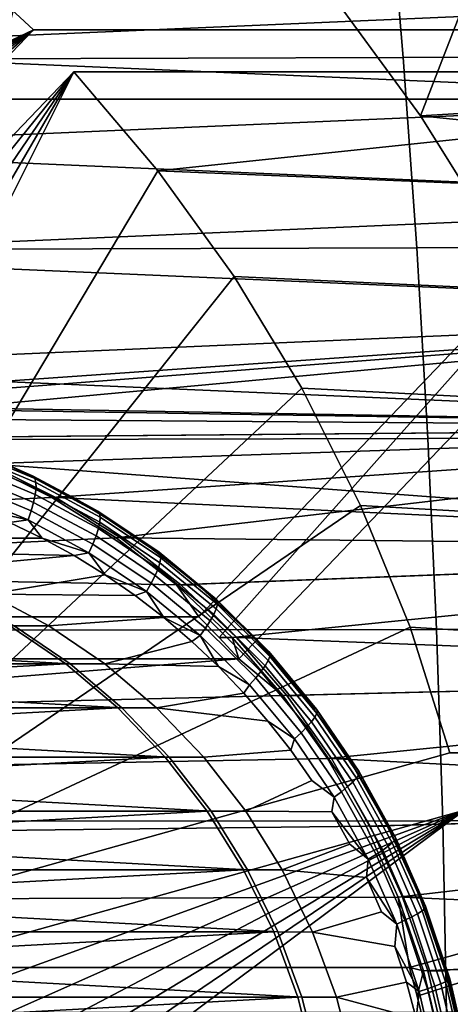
# Model space of a CAD drawing. Header units: metres. Extents: x -25 to 132, y -25 to 25.
# Tile 255 of 278: x 118.94 to 120.4, y 0.67 to 3.99. Entities that reach past the tile are written whole.
import ezdxf

# ---------------------------------------------------------------- set-up
doc = ezdxf.new("R2010")
doc.units = ezdxf.units.M
doc.layers.add('solid_12_061_071_XXX', color=7, linetype='CONTINUOUS')

msp = doc.modelspace()

# ---------------------------------------------------------------- linework, layer by layer
at = {"layer": 'solid_12_061_071_XXX'}
for points in [[(120.011826, 4.056105, 87.088631), (121.188385, 5.974639, 87.448334), (120.295563, 3.66944, 87.175369)], [(120.295563, 3.66944, 87.175369), (121.188385, 5.974639, 87.448334), (121.518341, 5.599718, 87.54921), (120.550072, 3.261209, 87.253181)], [(118.365593, 2.632092, 77.820625), (115.915016, 2.632092, 85.836105), (116.608276, 5.337596, 86.048058), (119.058853, 5.337596, 78.032578)], [(118.365593, 2.632092, 77.820625), (119.058853, 5.337596, 78.032578), (118.45842, 2.608, 77.849007)], [(118.45842, 2.608, 77.849007), (119.058853, 5.337596, 78.032578), (119.243599, 5.285832, 78.089058), (118.550339, 2.580328, 77.877106)], [(116.099762, 2.580328, 85.892586), (118.550339, 2.580328, 77.877106), (119.243599, 5.285832, 78.089058), (116.793022, 5.285832, 86.104538)], [(116.099762, 2.580328, 85.892586), (116.793022, 5.285832, 86.104538), (118.671326, 4.255795, 86.678795), (118.990486, 3.959155, 86.776367)], [(118.739754, 4.501679, 100.782814), (118.785088, 3.861307, 100.816978), (120.236458, 3.865653, 101.112419), (120.182266, 4.5063, 101.078171)], [(120.182266, 4.5063, 101.078171), (120.236458, 3.865653, 101.112419), (121.690247, 3.869937, 101.396828), (121.627243, 4.510849, 101.362732)], [(121.441063, 3.959155, 78.760887), (118.990486, 3.959155, 86.776367), (118.671326, 4.255795, 86.678795)], [(121.396843, 4.046494, 78.58847), (121.441063, 3.959155, 78.760887), (118.671326, 4.255795, 86.678795)], [(120.295563, 3.66944, 87.175369), (122.689217, 3.814708, 78.983589), (122.379913, 4.210846, 78.88903), (120.011826, 4.056105, 87.088631)], [(113.964912, 3.725056, 76.316307), (121.704231, 3.725056, 78.682449), (121.396843, 4.046494, 78.58847)], [(113.964912, 3.725056, 76.316307), (121.396843, 4.046494, 78.58847), (114.272308, 4.046494, 76.410286)], [(113.978958, 3.725056, 76.270355), (114.286354, 4.046494, 76.364334), (121.718285, 3.725056, 78.636505)], [(114.286354, 4.046494, 76.364334), (121.410889, 4.046494, 78.542526), (121.718285, 3.725056, 78.636505)], [(116.099762, 2.580328, 85.892586), (118.990486, 3.959155, 86.776367), (116.318207, 2.498548, 85.959373)], [(116.318207, 2.498548, 85.959373), (118.990486, 3.959155, 86.776367), (116.528786, 2.396574, 86.02375)], [(116.528786, 2.396574, 86.02375), (118.990486, 3.959155, 86.776367), (116.729767, 2.275235, 86.085197)], [(116.729767, 2.275235, 86.085197), (118.990486, 3.959155, 86.776367), (116.91951, 2.135525, 86.143211)], [(116.91951, 2.135525, 86.143211), (118.990486, 3.959155, 86.776367), (117.096458, 1.978589, 86.197311)], [(119.547043, 1.978589, 78.181831), (117.096458, 1.978589, 86.197311), (118.990486, 3.959155, 86.776367), (121.441063, 3.959155, 78.760887)], [(119.547043, 1.978589, 78.181831), (121.441063, 3.959155, 78.760887), (119.615913, 1.909188, 78.202888)], [(119.615913, 1.909188, 78.202888), (121.441063, 3.959155, 78.760887), (121.576309, 3.817734, 78.802238), (119.682281, 1.837168, 78.223175)], [(118.785088, 3.861307, 100.816978), (118.82354, 3.219603, 100.845955), (120.282417, 3.223493, 101.141464), (120.236458, 3.865653, 101.112419)], [(120.236458, 3.865653, 101.112419), (120.282417, 3.223493, 101.141464), (121.743668, 3.227334, 101.425735), (121.690247, 3.869937, 101.396828)], [(117.231705, 1.837168, 86.238655), (119.682281, 1.837168, 78.223175), (121.576309, 3.817734, 78.802238), (119.125725, 3.817734, 86.817719)], [(117.231705, 1.837168, 86.238655), (119.125725, 3.817734, 86.817719), (117.381783, 1.652122, 86.284538)], [(117.381783, 1.652122, 86.284538), (119.125725, 3.817734, 86.817719), (117.515388, 1.453714, 86.325386)], [(117.515388, 1.453714, 86.325386), (119.125725, 3.817734, 86.817719), (117.631424, 1.243557, 86.360863)], [(117.631424, 1.243557, 86.360863), (119.125725, 3.817734, 86.817719), (117.728935, 1.023362, 86.390678)], [(117.728935, 1.023362, 86.390678), (119.125725, 3.817734, 86.817719), (119.409378, 3.484027, 86.904442), (117.807152, 0.794925, 86.414589)], [(119.409378, 3.484027, 86.904442), (119.125725, 3.817734, 86.817719), (121.576309, 3.817734, 78.802238), (121.704231, 3.725056, 78.682449)], [(120.295563, 3.66944, 87.175369), (122.967033, 3.393839, 79.068527), (122.689217, 3.814708, 78.983589)], [(113.431343, 3.00821, 76.153175), (121.985207, 3.378154, 78.768356), (121.704231, 3.725056, 78.682449), (113.683945, 3.378154, 76.2304)], [(113.683945, 3.378154, 76.2304), (121.704231, 3.725056, 78.682449), (113.964912, 3.725056, 76.316307)], [(113.978958, 3.725056, 76.270355), (121.999252, 3.378154, 78.722412), (122.251846, 3.00821, 78.799637), (113.69799, 3.378154, 76.184456)], [(113.978958, 3.725056, 76.270355), (121.718285, 3.725056, 78.636505), (121.999252, 3.378154, 78.722412)], [(121.704231, 3.725056, 78.682449), (121.985207, 3.378154, 78.768356), (119.409378, 3.484027, 86.904442)], [(120.295563, 3.66944, 87.175369), (120.550072, 3.261209, 87.253181), (123.000648, 3.261209, 79.237701), (122.967033, 3.393839, 79.068527)], [(117.807152, 0.794925, 86.414589), (119.409378, 3.484027, 86.904442), (119.666237, 3.127321, 86.982971)], [(122.237801, 3.00821, 78.845581), (119.666237, 3.127321, 86.982971), (119.409378, 3.484027, 86.904442), (121.985207, 3.378154, 78.768356)], [(113.208839, 2.61773, 76.085144), (122.237801, 3.00821, 78.845581), (121.985207, 3.378154, 78.768356), (113.431343, 3.00821, 76.153175)], [(113.69799, 3.378154, 76.184456), (122.251846, 3.00821, 78.799637), (122.474358, 2.61773, 78.867661), (113.445396, 3.00821, 76.107231)], [(118.82354, 3.219603, 100.845955), (118.855072, 2.576821, 100.869705), (120.320091, 2.580106, 101.165276), (120.282417, 3.223493, 101.141464)], [(120.282417, 3.223493, 101.141464), (120.320091, 2.580106, 101.165276), (121.78746, 2.583354, 101.44944), (121.743668, 3.227334, 101.425735)], [(117.807152, 0.794925, 86.414589), (119.666237, 3.127321, 86.982971), (119.894562, 2.750035, 87.052773)], [(122.460312, 2.61773, 78.913605), (119.894562, 2.750035, 87.052773), (119.666237, 3.127321, 86.982971), (122.237801, 3.00821, 78.845581)], [(117.834572, 2.699998, 77.499374), (122.237801, 3.00821, 78.845581), (113.208839, 2.61773, 76.085144)], [(117.848618, 2.699998, 77.45343), (113.445396, 3.00821, 76.107231), (122.474358, 2.61773, 78.867661)], [(118.087677, 2.686996, 77.576759), (122.237801, 3.00821, 78.845581), (117.834572, 2.699998, 77.499374)], [(118.338295, 2.648122, 77.653381), (122.237801, 3.00821, 78.845581), (118.087677, 2.686996, 77.576759)], [(118.584084, 2.583741, 77.728523), (122.460312, 2.61773, 78.913605), (122.237801, 3.00821, 78.845581), (118.338295, 2.648122, 77.653381)], [(117.807152, 0.794925, 86.414589), (119.894562, 2.750035, 87.052773), (120.092873, 2.354609, 87.113403)], [(122.651245, 2.209318, 78.971985), (120.092873, 2.354609, 87.113403), (119.894562, 2.750035, 87.052773), (122.460312, 2.61773, 78.913605)], [(118.101723, 2.686996, 77.530815), (117.848618, 2.699998, 77.45343), (122.474358, 2.61773, 78.867661)], [(118.352341, 2.648122, 77.607437), (118.101723, 2.686996, 77.530815), (122.474358, 2.61773, 78.867661)], [(118.598129, 2.583741, 77.682579), (118.352341, 2.648122, 77.607437), (122.474358, 2.61773, 78.867661)], [(118.822685, 2.494468, 77.801476), (122.460312, 2.61773, 78.913605), (118.584084, 2.583741, 77.728523)], [(118.836731, 2.494468, 77.755524), (118.598129, 2.583741, 77.682579), (122.474358, 2.61773, 78.867661), (122.665291, 2.209318, 78.926033)], [(119.051743, 2.381181, 77.871506), (122.460312, 2.61773, 78.913605), (118.822685, 2.494468, 77.801476)], [(119.269051, 2.244978, 77.937943), (122.460312, 2.61773, 78.913605), (119.051743, 2.381181, 77.871506)], [(119.472588, 2.087129, 78.000168), (122.651245, 2.209318, 78.971985), (122.460312, 2.61773, 78.913605), (119.269051, 2.244978, 77.937943)], [(118.855072, 2.576821, 100.869705), (118.879662, 1.933216, 100.888222), (120.349464, 1.935777, 101.183846), (120.320091, 2.580106, 101.165276)], [(120.320091, 2.580106, 101.165276), (120.349464, 1.935777, 101.183846), (121.821579, 1.938315, 101.467918), (121.78746, 2.583354, 101.44944)], [(118.760796, 2.548631, 77.486855), (118.988655, 2.453243, 77.556519), (118.994919, 2.445024, 77.523186), (118.767822, 2.540093, 77.453758)], [(118.895195, 2.494475, 77.564262), (118.988655, 2.453243, 77.556519), (118.760796, 2.548631, 77.486855)], [(118.767822, 2.540093, 77.453758), (118.994919, 2.445024, 77.523186), (118.998306, 2.431601, 77.491158), (118.772453, 2.526148, 77.422104)], [(118.772453, 2.526148, 77.422104), (118.998306, 2.431601, 77.491158), (118.998703, 2.413383, 77.461395), (118.774544, 2.507221, 77.39286)], [(116.729767, 2.275235, 86.085197), (119.051743, 2.381181, 77.871506), (118.822685, 2.494468, 77.801476), (116.528786, 2.396574, 86.02375)], [(118.774544, 2.507221, 77.39286), (118.998703, 2.413383, 77.461395), (118.996101, 2.390923, 77.434814), (118.774033, 2.483888, 77.36692)], [(118.836731, 2.494468, 77.755524), (119.065788, 2.381181, 77.825562), (119.124252, 2.381187, 77.634293), (118.895195, 2.494475, 77.564262)], [(119.065788, 2.381181, 77.825562), (118.836731, 2.494468, 77.755524), (122.665291, 2.209318, 78.926033)], [(118.895195, 2.494475, 77.564262), (119.124252, 2.381187, 77.634293), (118.988655, 2.453243, 77.556519)], [(118.774033, 2.483888, 77.36692), (118.996101, 2.390923, 77.434814), (118.990585, 2.364906, 77.412216), (118.770935, 2.456859, 77.345062)], [(118.765343, 2.426958, 77.327965), (118.982323, 2.336123, 77.394302), (118.97155, 2.305452, 77.381607), (118.757423, 2.395094, 77.316139)], [(118.770935, 2.456859, 77.345062), (118.990585, 2.364906, 77.412216), (118.982323, 2.336123, 77.394302), (118.765343, 2.426958, 77.327965)], [(118.988655, 2.453243, 77.556519), (119.20681, 2.335637, 77.623215), (119.212341, 2.327813, 77.589661), (118.994919, 2.445024, 77.523186)], [(119.124252, 2.381187, 77.634293), (119.20681, 2.335637, 77.623215), (118.988655, 2.453243, 77.556519)], [(118.994919, 2.445024, 77.523186), (119.212341, 2.327813, 77.589661), (119.214531, 2.315033, 77.557266), (118.998306, 2.431601, 77.491158)], [(118.998306, 2.431601, 77.491158), (119.214531, 2.315033, 77.557266), (119.21331, 2.297688, 77.527008), (118.998703, 2.413383, 77.461395)], [(118.757423, 2.395094, 77.316139), (118.97155, 2.305452, 77.381607), (118.796631, 2.344094, 77.324989)], [(118.998703, 2.413383, 77.461395), (119.21331, 2.297688, 77.527008), (119.208717, 2.276305, 77.499817), (118.996101, 2.390923, 77.434814)], [(116.91951, 2.135525, 86.143211), (119.269051, 2.244978, 77.937943), (119.051743, 2.381181, 77.871506), (116.729767, 2.275235, 86.085197)], [(118.990585, 2.364906, 77.412216), (119.200882, 2.251535, 77.476509), (119.190056, 2.224133, 77.457809), (118.982323, 2.336123, 77.394302)], [(118.996101, 2.390923, 77.434814), (119.208717, 2.276305, 77.499817), (119.200882, 2.251535, 77.476509), (118.990585, 2.364906, 77.412216)], [(119.065788, 2.381181, 77.825562), (119.283104, 2.244978, 77.891998), (119.341591, 2.244968, 77.700737), (119.124252, 2.381187, 77.634293)], [(119.283104, 2.244978, 77.891998), (119.065788, 2.381181, 77.825562), (122.665291, 2.209318, 78.926033)], [(119.124252, 2.381187, 77.634293), (119.341591, 2.244968, 77.700737), (119.20681, 2.335637, 77.623215)], [(117.807152, 0.794925, 86.414589), (120.092873, 2.354609, 87.113403), (120.25988, 1.943613, 87.164467)], [(118.97155, 2.305452, 77.381607), (118.909195, 2.297026, 77.359406), (118.796631, 2.344094, 77.324989)], [(118.982323, 2.336123, 77.394302), (119.190056, 2.224133, 77.457809), (119.176567, 2.194932, 77.444283), (118.97155, 2.305452, 77.381607)], [(119.20681, 2.335637, 77.623215), (119.413284, 2.19688, 77.68634), (119.418129, 2.18952, 77.65258), (119.212341, 2.327813, 77.589661)], [(119.341591, 2.244968, 77.700737), (119.413284, 2.19688, 77.68634), (119.20681, 2.335637, 77.623215)], [(119.212341, 2.327813, 77.589661), (119.418129, 2.18952, 77.65258), (119.419189, 2.1775, 77.619835), (119.214531, 2.315033, 77.557266)], [(122.809273, 1.785826, 79.020294), (120.25988, 1.943613, 87.164467), (120.092873, 2.354609, 87.113403), (122.651245, 2.209318, 78.971985)], [(117.965569, 2.25, 77.070908), (117.021942, 2.297026, 76.782417), (118.909195, 2.297026, 77.359406), (119.019325, 2.24406, 77.393074)], [(118.97155, 2.305452, 77.381607), (119.019325, 2.24406, 77.393074), (118.909195, 2.297026, 77.359406)], [(118.97155, 2.305452, 77.381607), (119.176567, 2.194932, 77.444283), (119.019325, 2.24406, 77.393074)], [(119.21331, 2.297688, 77.527008), (119.416435, 2.161185, 77.589104), (119.40995, 2.141073, 77.561333), (119.208717, 2.276305, 77.499817)], [(119.214531, 2.315033, 77.557266), (119.419189, 2.1775, 77.619835), (119.416435, 2.161185, 77.589104), (119.21331, 2.297688, 77.527008)], [(119.208717, 2.276305, 77.499817), (119.40995, 2.141073, 77.561333), (119.399925, 2.117774, 77.537369), (119.200882, 2.251535, 77.476509)], [(116.91951, 2.135525, 86.143211), (119.472588, 2.087129, 78.000168), (119.269051, 2.244978, 77.937943)], [(118.19046, 2.237674, 77.139664), (117.965569, 2.25, 77.070908), (119.019325, 2.24406, 77.393074)], [(118.412926, 2.200834, 77.20768), (118.19046, 2.237674, 77.139664), (119.019325, 2.24406, 77.393074), (119.126801, 2.18529, 77.425934)], [(119.176567, 2.194932, 77.444283), (119.126801, 2.18529, 77.425934), (119.019325, 2.24406, 77.393074)], [(119.200882, 2.251535, 77.476509), (119.399925, 2.117774, 77.537369), (119.386681, 2.092, 77.517921), (119.190056, 2.224133, 77.457809)], [(119.283104, 2.244978, 77.891998), (119.486633, 2.087129, 77.954224), (119.545113, 2.087128, 77.762962), (119.341591, 2.244968, 77.700737)], [(119.486633, 2.087129, 77.954224), (119.283104, 2.244978, 77.891998), (122.665291, 2.209318, 78.926033)], [(119.341591, 2.244968, 77.700737), (119.545113, 2.087128, 77.762962), (119.413284, 2.19688, 77.68634)], [(118.630531, 2.139855, 77.274208), (118.412926, 2.200834, 77.20768), (119.126801, 2.18529, 77.425934)], [(119.176567, 2.194932, 77.444283), (119.231224, 2.120937, 77.457863), (119.126801, 2.18529, 77.425934)], [(119.190056, 2.224133, 77.457809), (119.386681, 2.092, 77.517921), (119.370605, 2.064534, 77.503609), (119.176567, 2.194932, 77.444283)], [(119.176567, 2.194932, 77.444283), (119.370605, 2.064534, 77.503609), (119.231224, 2.120937, 77.457863)], [(119.413284, 2.19688, 77.68634), (119.606209, 2.038228, 77.745331), (119.610413, 2.031399, 77.711365), (119.418129, 2.18952, 77.65258)], [(119.545113, 2.087128, 77.762962), (119.606209, 2.038228, 77.745331), (119.413284, 2.19688, 77.68634)], [(119.660355, 1.909174, 78.057571), (122.651245, 2.209318, 78.971985), (119.472588, 2.087129, 78.000168)], [(119.6744, 1.909174, 78.011627), (119.486633, 2.087129, 77.954224), (122.665291, 2.209318, 78.926033), (122.823318, 1.785826, 78.97435)], [(119.830505, 1.712866, 78.109596), (122.809273, 1.785826, 79.020294), (122.651245, 2.209318, 78.971985), (119.660355, 1.909174, 78.057571)], [(118.840683, 2.055503, 77.338463), (118.630531, 2.139855, 77.274208), (119.126801, 2.18529, 77.425934), (119.231224, 2.120937, 77.457863)], [(119.416435, 2.161185, 77.589104), (119.606224, 2.005111, 77.647133), (119.597977, 1.98645, 77.61882), (119.40995, 2.141073, 77.561333)], [(119.419189, 2.1775, 77.619835), (119.610413, 2.020247, 77.678299), (119.606224, 2.005111, 77.647133), (119.416435, 2.161185, 77.589104)], [(119.418129, 2.18952, 77.65258), (119.610413, 2.031399, 77.711365), (119.610413, 2.020247, 77.678299), (119.419189, 2.1775, 77.619835)], [(116.91951, 2.135525, 86.143211), (117.096458, 1.978589, 86.197311), (119.547043, 1.978589, 78.181831), (119.472588, 2.087129, 78.000168)], [(119.40995, 2.141073, 77.561333), (119.597977, 1.98645, 77.61882), (119.585907, 1.964835, 77.594223), (119.399925, 2.117774, 77.537369)], [(118.840683, 2.055503, 77.338463), (119.231224, 2.120937, 77.457863), (119.332413, 2.051122, 77.4888)], [(119.370605, 2.064534, 77.503609), (119.332413, 2.051122, 77.4888), (119.231224, 2.120937, 77.457863)], [(119.399925, 2.117774, 77.537369), (119.585907, 1.964835, 77.594223), (119.570396, 1.940921, 77.574089), (119.386681, 2.092, 77.517921)], [(119.370605, 2.064534, 77.503609), (119.430107, 1.976017, 77.518661), (119.332413, 2.051122, 77.4888)], [(119.386681, 2.092, 77.517921), (119.570396, 1.940921, 77.574089), (119.55191, 1.915439, 77.559036), (119.370605, 2.064534, 77.503609)], [(119.370605, 2.064534, 77.503609), (119.55191, 1.915439, 77.559036), (119.430107, 1.976017, 77.518661)], [(119.547043, 1.978589, 78.181831), (119.615913, 1.909188, 78.202888), (119.660355, 1.909174, 78.057571), (119.472588, 2.087129, 78.000168)], [(119.486633, 2.087129, 77.954224), (119.6744, 1.909174, 78.011627), (119.732864, 1.909188, 77.820366), (119.545113, 2.087128, 77.762962)], [(119.545113, 2.087128, 77.762962), (119.732864, 1.909188, 77.820366), (119.606209, 2.038228, 77.745331)], [(118.924461, 1.948557, 77.782349), (118.723801, 2.055469, 77.721001), (118.840683, 2.055503, 77.338463), (119.04142, 1.948552, 77.399834)], [(119.04142, 1.948552, 77.399834), (118.840683, 2.055503, 77.338463), (119.332413, 2.051122, 77.4888), (119.430107, 1.976017, 77.518661)], [(119.606209, 2.038228, 77.745331), (119.783844, 1.861117, 77.799637), (119.787445, 1.854882, 77.765488), (119.610413, 2.031399, 77.711365)], [(119.732864, 1.909188, 77.820366), (119.783844, 1.861117, 77.799637), (119.606209, 2.038228, 77.745331)], [(119.610413, 2.031399, 77.711365), (119.787445, 1.854882, 77.765488), (119.786476, 1.844699, 77.732124), (119.610413, 2.020247, 77.678299)], [(119.606224, 2.005111, 77.647133), (119.780975, 1.830877, 77.700554), (119.771095, 1.813839, 77.671753), (119.597977, 1.98645, 77.61882)], [(119.610413, 2.020247, 77.678299), (119.786476, 1.844699, 77.732124), (119.780975, 1.830877, 77.700554), (119.606224, 2.005111, 77.647133)], [(119.230293, 1.820295, 77.457573), (119.04142, 1.948552, 77.399834), (119.430107, 1.976017, 77.518661), (119.523987, 1.895867, 77.547363)], [(119.55191, 1.915439, 77.559036), (119.523987, 1.895867, 77.547363), (119.430107, 1.976017, 77.518661)], [(119.585907, 1.964835, 77.594223), (119.757141, 1.794101, 77.646576), (119.739548, 1.772266, 77.625809), (119.570396, 1.940921, 77.574089)], [(119.597977, 1.98645, 77.61882), (119.771095, 1.813839, 77.671753), (119.757141, 1.794101, 77.646576), (119.585907, 1.964835, 77.594223)], [(118.910416, 1.948557, 77.828293), (119.099289, 1.820297, 77.88604), (116.604301, 1.82028, 86.046844), (116.415398, 1.948563, 85.98909)], [(116.569862, 1.820297, 77.112717), (119.099289, 1.820297, 77.88604), (118.910416, 1.948557, 77.828293)], [(116.583908, 1.820297, 77.066772), (116.772781, 1.948557, 77.124512), (119.113335, 1.820297, 77.840096)], [(116.772781, 1.948557, 77.124512), (118.924461, 1.948557, 77.782349), (119.113335, 1.820297, 77.840096)], [(117.807152, 0.794925, 86.414589), (120.25988, 1.943613, 87.164467), (120.394432, 1.519862, 87.205605)], [(118.879662, 1.933216, 100.888222), (118.89727, 1.289042, 100.901482), (120.370476, 1.290793, 101.197128), (120.349464, 1.935777, 101.183846)], [(119.113335, 1.820297, 77.840096), (118.924461, 1.948557, 77.782349), (119.04142, 1.948552, 77.399834), (119.230293, 1.820295, 77.457573)], [(119.570396, 1.940921, 77.574089), (119.739548, 1.772266, 77.625809), (119.718842, 1.748998, 77.610069), (119.55191, 1.915439, 77.559036)], [(122.809273, 1.785826, 79.020294), (122.845016, 1.519862, 79.190125), (120.394432, 1.519862, 87.205605), (120.25988, 1.943613, 87.164467)], [(120.349464, 1.935777, 101.183846), (120.370476, 1.290793, 101.197128), (121.845985, 1.292532, 101.481148), (121.821579, 1.938315, 101.467918)], [(119.230293, 1.820295, 77.457573), (119.523987, 1.895867, 77.547363), (119.613922, 1.810794, 77.57486)], [(119.55191, 1.915439, 77.559036), (119.613922, 1.810794, 77.57486), (119.523987, 1.895867, 77.547363)], [(119.55191, 1.915439, 77.559036), (119.718842, 1.748998, 77.610069), (119.613922, 1.810794, 77.57486)], [(119.615913, 1.909188, 78.202888), (119.682281, 1.837168, 78.223175), (119.660355, 1.909174, 78.057571)], [(119.682281, 1.837168, 78.223175), (119.830505, 1.712866, 78.109596), (119.660355, 1.909174, 78.057571)], [(119.6744, 1.909174, 78.011627), (119.844551, 1.712866, 78.063652), (119.903023, 1.712862, 77.872391), (119.732864, 1.909188, 77.820366)], [(119.844551, 1.712866, 78.063652), (119.6744, 1.909174, 78.011627), (122.823318, 1.785826, 78.97435)], [(119.732864, 1.909188, 77.820366), (119.903023, 1.712862, 77.872391), (119.783844, 1.861117, 77.799637)], [(119.783844, 1.861117, 77.799637), (119.944572, 1.667151, 77.848778), (119.947639, 1.661566, 77.814461), (119.787445, 1.854882, 77.765488)], [(119.903023, 1.712862, 77.872391), (119.944572, 1.667151, 77.848778), (119.783844, 1.861117, 77.799637)], [(119.682281, 1.837168, 78.223175), (117.231705, 1.837168, 86.238655), (117.381783, 1.652122, 86.284538)], [(119.682281, 1.837168, 78.223175), (117.381783, 1.652122, 86.284538), (119.830505, 1.712866, 78.109596)], [(119.780975, 1.830877, 77.700554), (119.939087, 1.640063, 77.748901), (119.927742, 1.6248, 77.719643), (119.771095, 1.813839, 77.671753)], [(119.786476, 1.844699, 77.732124), (119.945786, 1.652444, 77.78083), (119.939087, 1.640063, 77.748901), (119.780975, 1.830877, 77.700554)], [(119.787445, 1.854882, 77.765488), (119.947639, 1.661566, 77.814461), (119.945786, 1.652444, 77.78083), (119.786476, 1.844699, 77.732124)], [(116.394814, 1.672068, 77.059196), (119.274338, 1.672068, 77.93956), (119.099289, 1.820297, 77.88604)], [(116.394814, 1.672068, 77.059196), (119.099289, 1.820297, 77.88604), (116.569862, 1.820297, 77.112717)], [(116.408859, 1.672068, 77.013252), (116.583908, 1.820297, 77.066772), (119.288383, 1.672068, 77.893616)], [(116.583908, 1.820297, 77.066772), (119.113335, 1.820297, 77.840096), (119.288383, 1.672068, 77.893616)], [(119.099289, 1.820297, 77.88604), (119.274338, 1.672068, 77.93956), (116.779343, 1.672063, 86.100357), (116.604301, 1.82028, 86.046844)], [(119.288383, 1.672068, 77.893616), (119.113335, 1.820297, 77.840096), (119.230293, 1.820295, 77.457573), (119.405388, 1.672019, 77.511108)], [(119.405388, 1.672019, 77.511108), (119.230293, 1.820295, 77.457573), (119.613922, 1.810794, 77.57486), (119.6996, 1.721065, 77.601059)], [(119.718842, 1.748998, 77.610069), (119.6996, 1.721065, 77.601059), (119.613922, 1.810794, 77.57486)], [(119.771095, 1.813839, 77.671753), (119.927742, 1.6248, 77.719643), (119.912086, 1.60712, 77.693947), (119.757141, 1.794101, 77.646576)], [(119.739548, 1.772266, 77.625809), (119.892601, 1.58756, 77.6726), (119.869888, 1.566717, 77.65625), (119.718842, 1.748998, 77.610069)], [(119.757141, 1.794101, 77.646576), (119.912086, 1.60712, 77.693947), (119.892601, 1.58756, 77.6726), (119.739548, 1.772266, 77.625809)], [(119.981438, 1.500052, 78.155739), (122.809273, 1.785826, 79.020294), (119.830505, 1.712866, 78.109596)], [(119.995483, 1.500052, 78.109795), (119.844551, 1.712866, 78.063652), (122.823318, 1.785826, 78.97435), (122.94735, 1.35019, 79.012268)], [(120.111717, 1.272762, 78.195572), (122.933304, 1.35019, 79.058212), (122.809273, 1.785826, 79.020294), (119.981438, 1.500052, 78.155739)], [(119.718842, 1.748998, 77.610069), (119.869888, 1.566717, 77.65625), (119.780815, 1.626924, 77.625885), (119.6996, 1.721065, 77.601059)], [(117.515388, 1.453714, 86.325386), (119.981438, 1.500052, 78.155739), (119.830505, 1.712866, 78.109596), (117.381783, 1.652122, 86.284538)], [(119.405388, 1.672019, 77.511108), (119.6996, 1.721065, 77.601059), (119.780815, 1.626924, 77.625885)], [(119.844551, 1.712866, 78.063652), (119.995483, 1.500052, 78.109795), (120.05397, 1.50004, 77.918533), (119.903023, 1.712862, 77.872391)], [(119.903023, 1.712862, 77.872391), (120.05397, 1.50004, 77.918533), (119.944572, 1.667151, 77.848778)], [(116.23555, 1.505533, 77.010506), (119.433594, 1.505533, 77.988251), (119.274338, 1.672068, 77.93956)], [(116.23555, 1.505533, 77.010506), (119.274338, 1.672068, 77.93956), (116.394814, 1.672068, 77.059196)], [(116.249596, 1.505533, 76.964561), (116.408859, 1.672068, 77.013252), (119.447647, 1.505533, 77.942307)], [(116.408859, 1.672068, 77.013252), (119.288383, 1.672068, 77.893616), (119.447647, 1.505533, 77.942307)], [(119.274338, 1.672068, 77.93956), (119.433594, 1.505533, 77.988251), (116.938568, 1.505557, 86.14904), (116.779343, 1.672063, 86.100357)], [(119.405388, 1.672019, 77.511108), (119.564529, 1.505604, 77.559761), (119.447647, 1.505533, 77.942307), (119.288383, 1.672068, 77.893616)], [(119.564529, 1.505604, 77.559761), (119.405388, 1.672019, 77.511108), (119.780815, 1.626924, 77.625885), (119.857399, 1.528545, 77.6493)], [(119.944572, 1.667151, 77.848778), (120.086945, 1.458087, 77.892303), (120.089531, 1.453203, 77.857841), (119.947639, 1.661566, 77.814461)], [(120.05397, 1.50004, 77.918533), (120.086945, 1.458087, 77.892303), (119.944572, 1.667151, 77.848778)], [(119.947639, 1.661566, 77.814461), (120.089531, 1.453203, 77.857841), (120.086899, 1.445225, 77.823975), (119.945786, 1.652444, 77.78083)], [(119.939087, 1.640063, 77.748901), (120.079147, 1.434397, 77.791718), (120.06649, 1.421048, 77.762062), (119.927742, 1.6248, 77.719643)], [(119.945786, 1.652444, 77.78083), (120.086899, 1.445225, 77.823975), (120.079147, 1.434397, 77.791718), (119.939087, 1.640063, 77.748901)], [(119.869888, 1.566717, 77.65625), (119.857399, 1.528545, 77.6493), (119.780815, 1.626924, 77.625885)], [(119.912086, 1.60712, 77.693947), (120.049324, 1.405584, 77.735909), (120.028175, 1.388478, 77.71405), (119.892601, 1.58756, 77.6726)], [(119.927742, 1.6248, 77.719643), (120.06649, 1.421048, 77.762062), (120.049324, 1.405584, 77.735909), (119.912086, 1.60712, 77.693947)], [(119.869888, 1.566717, 77.65625), (120.003677, 1.370248, 77.697159), (119.929047, 1.426324, 77.671204), (119.857399, 1.528545, 77.6493)], [(119.892601, 1.58756, 77.6726), (120.028175, 1.388478, 77.71405), (120.003677, 1.370248, 77.697159), (119.869888, 1.566717, 77.65625)], [(119.706329, 1.322507, 77.603111), (119.564529, 1.505604, 77.559761), (119.857399, 1.528545, 77.6493), (119.929047, 1.426324, 77.671204)], [(115.971161, 1.124999, 76.929672), (119.57531, 1.322531, 78.031578), (119.433594, 1.505533, 77.988251), (116.093834, 1.322531, 76.967178)], [(116.093834, 1.322531, 76.967178), (119.433594, 1.505533, 77.988251), (116.23555, 1.505533, 77.010506)], [(116.249596, 1.505533, 76.964561), (119.589363, 1.322531, 77.985626), (119.712036, 1.124999, 78.023132), (116.10788, 1.322531, 76.921234)], [(116.249596, 1.505533, 76.964561), (119.447647, 1.505533, 77.942307), (119.589363, 1.322531, 77.985626)], [(119.433594, 1.505533, 77.988251), (119.57531, 1.322531, 78.031578), (117.080315, 1.322524, 86.192375), (116.938568, 1.505557, 86.14904)], [(117.631424, 1.243557, 86.360863), (120.111717, 1.272762, 78.195572), (119.981438, 1.500052, 78.155739), (117.515388, 1.453714, 86.325386)], [(120.257729, 0.794925, 78.399109), (117.807152, 0.794925, 86.414589), (120.394432, 1.519862, 87.205605), (122.845016, 1.519862, 79.190125)], [(119.564529, 1.505604, 77.559761), (119.706329, 1.322507, 77.603111), (119.589363, 1.322531, 77.985626), (119.447647, 1.505533, 77.942307)], [(119.995483, 1.500052, 78.109795), (120.125763, 1.272762, 78.149628), (120.184235, 1.272771, 77.958366), (120.05397, 1.50004, 77.918533)], [(120.125763, 1.272762, 78.149628), (119.995483, 1.500052, 78.109795), (122.94735, 1.35019, 79.012268)], [(120.05397, 1.50004, 77.918533), (120.184235, 1.272771, 77.958366), (120.086945, 1.458087, 77.892303)], [(120.257729, 0.794925, 78.399109), (122.845016, 1.519862, 79.190125), (120.284187, 0.698811, 78.407196)], [(120.284187, 0.698811, 78.407196), (122.845016, 1.519862, 79.190125), (122.894516, 1.326677, 79.205254), (120.307228, 0.601739, 78.414246)], [(120.079147, 1.434397, 77.791718), (120.199867, 1.21574, 77.828629), (120.186089, 1.204426, 77.79863), (120.06649, 1.421048, 77.762062)], [(120.086899, 1.445225, 77.823975), (120.208542, 1.224917, 77.86116), (120.199867, 1.21574, 77.828629), (120.079147, 1.434397, 77.791718)], [(120.089531, 1.453203, 77.857841), (120.211838, 1.231679, 77.895241), (120.208542, 1.224917, 77.86116), (120.086899, 1.445225, 77.823975)], [(120.086945, 1.458087, 77.892303), (120.209663, 1.235819, 77.929817), (120.211838, 1.231679, 77.895241), (120.089531, 1.453203, 77.857841)], [(120.184235, 1.272771, 77.958366), (120.209663, 1.235819, 77.929817), (120.086945, 1.458087, 77.892303)], [(119.706329, 1.322507, 77.603111), (119.929047, 1.426324, 77.671204), (120.003677, 1.370248, 77.697159), (119.995636, 1.320459, 77.691566)], [(120.049324, 1.405584, 77.735909), (120.167625, 1.19132, 77.772072), (120.145035, 1.176821, 77.749779), (120.028175, 1.388478, 77.71405)], [(120.06649, 1.421048, 77.762062), (120.186089, 1.204426, 77.79863), (120.167625, 1.19132, 77.772072), (120.049324, 1.405584, 77.735909)], [(120.003677, 1.370248, 77.697159), (120.119003, 1.16137, 77.732414), (119.995636, 1.320459, 77.691566)], [(120.028175, 1.388478, 77.71405), (120.145035, 1.176821, 77.749779), (120.119003, 1.16137, 77.732414), (120.003677, 1.370248, 77.697159)], [(120.220055, 1.03323, 78.228691), (122.933304, 1.35019, 79.058212), (120.111717, 1.272762, 78.195572)], [(120.234108, 1.03323, 78.182747), (120.125763, 1.272762, 78.149628), (122.94735, 1.35019, 79.012268), (123.03656, 0.905279, 79.039543)], [(120.305412, 0.783786, 78.254791), (123.022514, 0.905279, 79.085487), (122.933304, 1.35019, 79.058212), (120.220055, 1.03323, 78.228691)], [(115.868904, 0.91514, 76.898415), (119.69799, 1.124999, 78.069077), (119.57531, 1.322531, 78.031578), (115.971161, 1.124999, 76.929672)], [(116.10788, 1.322531, 76.921234), (119.712036, 1.124999, 78.023132), (119.814293, 0.91514, 78.054398), (115.985207, 1.124999, 76.883728)], [(119.57531, 1.322531, 78.031578), (119.69799, 1.124999, 78.069077), (117.202988, 1.124985, 86.229881), (117.080315, 1.322524, 86.192375)], [(117.856651, -0.601739, 86.429726), (120.443939, 1.326677, 87.220734), (120.530022, 0.889367, 87.247055), (120.443939, -1.326677, 87.220734)], [(117.856651, 0.601739, 86.429726), (120.307228, 0.601739, 78.414246), (122.894516, 1.326677, 79.205254), (120.443939, 1.326677, 87.220734)], [(117.856651, 0.601739, 86.429726), (120.443939, 1.326677, 87.220734), (117.892662, 0.40305, 86.440735)], [(117.892662, -0.40305, 86.440735), (120.443939, 1.326677, 87.220734), (117.856651, -0.601739, 86.429726)], [(117.892662, 0.40305, 86.440735), (120.443939, 1.326677, 87.220734), (117.914345, 0.202098, 86.447365)], [(117.914345, -0.202098, 86.447365), (120.443939, 1.326677, 87.220734), (117.892662, -0.40305, 86.440735)], [(117.914345, 0.202098, 86.447365), (120.443939, 1.326677, 87.220734), (117.921593, 0, 86.449577)], [(117.914345, -0.202098, 86.447365), (117.921593, 0, 86.449577), (120.443939, 1.326677, 87.220734)], [(119.706329, 1.322507, 77.603111), (119.828979, 1.125005, 77.64061), (119.712036, 1.124999, 78.023132), (119.589363, 1.322531, 77.985626)], [(119.828979, 1.125005, 77.64061), (119.706329, 1.322507, 77.603111), (119.995636, 1.320459, 77.691566), (120.057007, 1.211205, 77.710327)], [(120.119003, 1.16137, 77.732414), (120.057007, 1.211205, 77.710327), (119.995636, 1.320459, 77.691566)], [(117.728935, 1.023362, 86.390678), (120.220055, 1.03323, 78.228691), (120.111717, 1.272762, 78.195572), (117.631424, 1.243557, 86.360863)], [(118.89727, 1.289042, 100.901482), (118.907867, 0.644552, 100.909462), (120.383095, 0.645438, 101.205124), (120.370476, 1.290793, 101.197128)], [(120.125763, 1.272762, 78.149628), (120.234108, 1.03323, 78.182747), (120.292572, 1.033245, 77.991486), (120.184235, 1.272771, 77.958366)], [(120.184235, 1.272771, 77.958366), (120.292572, 1.033245, 77.991486), (120.209663, 1.235819, 77.929817)], [(120.370476, 1.290793, 101.197128), (120.383095, 0.645438, 101.205124), (121.860626, 0.646322, 101.489098), (121.845985, 1.292532, 101.481148)], [(120.211838, 1.231679, 77.895241), (120.313454, 0.999001, 77.926308), (120.309601, 0.993517, 77.892059), (120.208542, 1.224917, 77.86116)], [(120.209663, 1.235819, 77.929817), (120.311623, 1.002359, 77.960991), (120.313454, 0.999001, 77.926308), (120.211838, 1.231679, 77.895241)], [(120.292572, 1.033245, 77.991486), (120.311623, 1.002359, 77.960991), (120.209663, 1.235819, 77.929817)], [(119.828979, 1.125005, 77.64061), (120.057007, 1.211205, 77.710327), (120.119003, 1.16137, 77.732414), (120.112991, 1.098874, 77.727448)], [(120.186089, 1.204426, 77.79863), (120.285461, 0.976896, 77.82901), (120.265915, 0.966266, 77.802124), (120.167625, 1.19132, 77.772072)], [(120.199867, 1.21574, 77.828629), (120.300171, 0.986073, 77.859291), (120.285461, 0.976896, 77.82901), (120.186089, 1.204426, 77.79863)], [(120.208542, 1.224917, 77.86116), (120.309601, 0.993517, 77.892059), (120.300171, 0.986073, 77.859291), (120.199867, 1.21574, 77.828629)], [(120.145035, 1.176821, 77.749779), (120.242126, 0.954506, 77.779465), (120.214821, 0.941974, 77.761711), (120.119003, 1.16137, 77.732414)], [(120.167625, 1.19132, 77.772072), (120.265915, 0.966266, 77.802124), (120.242126, 0.954506, 77.779465), (120.145035, 1.176821, 77.749779)], [(120.119003, 1.16137, 77.732414), (120.214821, 0.941974, 77.761711), (120.112991, 1.098874, 77.727448)], [(115.788208, 0.695302, 76.873741), (119.800247, 0.91514, 78.100342), (119.69799, 1.124999, 78.069077), (115.868904, 0.91514, 76.898415)], [(115.985207, 1.124999, 76.883728), (119.814293, 0.91514, 78.054398), (119.894989, 0.695302, 78.079071), (115.88295, 0.91514, 76.85247)], [(119.69799, 1.124999, 78.069077), (119.800247, 0.91514, 78.100342), (117.305237, 0.915147, 86.261139), (117.202988, 1.124985, 86.229881)], [(119.828979, 1.125005, 77.64061), (119.931259, 0.915098, 77.671883), (119.814293, 0.91514, 78.054398), (119.712036, 1.124999, 78.023132)], [(119.931259, 0.915098, 77.671883), (119.828979, 1.125005, 77.64061), (120.112991, 1.098874, 77.727448), (120.163506, 0.983621, 77.742889)], [(120.214821, 0.941974, 77.761711), (120.163506, 0.983621, 77.742889), (120.112991, 1.098874, 77.727448)], [(117.728935, 1.023362, 86.390678), (117.807152, 0.794925, 86.414589), (120.257729, 0.794925, 78.399109), (120.220055, 1.03323, 78.228691)], [(120.257729, 0.794925, 78.399109), (120.305412, 0.783786, 78.254791), (120.220055, 1.03323, 78.228691)], [(120.234108, 1.03323, 78.182747), (120.319458, 0.783786, 78.208839), (120.377937, 0.783769, 78.017586), (120.292572, 1.033245, 77.991486)], [(120.319458, 0.783786, 78.208839), (120.234108, 1.03323, 78.182747), (123.03656, 0.905279, 79.039543)], [(120.292572, 1.033245, 77.991486), (120.377937, 0.783769, 78.017586), (120.311623, 1.002359, 77.960991)], [(120.313454, 0.999001, 77.926308), (120.393456, 0.757276, 77.950768), (120.389168, 0.753119, 77.916382), (120.309601, 0.993517, 77.892059)], [(120.311623, 1.002359, 77.960991), (120.391891, 0.759822, 77.985535), (120.393456, 0.757276, 77.950768), (120.313454, 0.999001, 77.926308)], [(120.377937, 0.783769, 78.017586), (120.391891, 0.759822, 77.985535), (120.311623, 1.002359, 77.960991)], [(119.931259, 0.915098, 77.671883), (120.163506, 0.983621, 77.742889), (120.214821, 0.941974, 77.761711), (120.208405, 0.865737, 77.756615)], [(120.265915, 0.966266, 77.802124), (120.3433, 0.732462, 77.825783), (120.318565, 0.723548, 77.802834), (120.242126, 0.954506, 77.779465)], [(120.285461, 0.976896, 77.82901), (120.363693, 0.74052, 77.852928), (120.3433, 0.732462, 77.825783), (120.265915, 0.966266, 77.802124)], [(120.300171, 0.986073, 77.859291), (120.379143, 0.747476, 77.883438), (120.363693, 0.74052, 77.852928), (120.285461, 0.976896, 77.82901)], [(120.309601, 0.993517, 77.892059), (120.389168, 0.753119, 77.916382), (120.379143, 0.747476, 77.883438), (120.300171, 0.986073, 77.859291)], [(120.214821, 0.941974, 77.761711), (120.29026, 0.714048, 77.784775), (120.208405, 0.865737, 77.756615)], [(120.242126, 0.954506, 77.779465), (120.318565, 0.723548, 77.802834), (120.29026, 0.714048, 77.784775), (120.214821, 0.941974, 77.761711)], [(115.729912, 0.46781, 76.855919), (119.880943, 0.695302, 78.125015), (119.800247, 0.91514, 78.100342), (115.788208, 0.695302, 76.873741)], [(115.88295, 0.91514, 76.85247), (119.894989, 0.695302, 78.079071), (119.953285, 0.46781, 78.096893), (115.802254, 0.695302, 76.827797)], [(119.800247, 0.91514, 78.100342), (119.880943, 0.695302, 78.125015), (117.385933, 0.695307, 86.285812), (117.305237, 0.915147, 86.261139)], [(119.931259, 0.915098, 77.671883), (120.011925, 0.695348, 77.696541), (119.894989, 0.695302, 78.079071), (119.814293, 0.91514, 78.054398)], [(120.011925, 0.695348, 77.696541), (119.931259, 0.915098, 77.671883), (120.208405, 0.865737, 77.756615), (120.24752, 0.74563, 77.76857)], [(120.366982, 0.52675, 78.273613), (123.022514, 0.905279, 79.085487), (120.305412, 0.783786, 78.254791)], [(120.381027, 0.52675, 78.227669), (120.319458, 0.783786, 78.208839), (123.03656, 0.905279, 79.039543), (123.090332, 0.454165, 79.055984)], [(120.404167, 0.264628, 78.284981), (123.076286, 0.454165, 79.101929), (123.022514, 0.905279, 79.085487), (120.366982, 0.52675, 78.273613)], [(120.29026, 0.714048, 77.784775), (120.24752, 0.74563, 77.76857), (120.208405, 0.865737, 77.756615)], [(120.257729, 0.794925, 78.399109), (120.284187, 0.698811, 78.407196), (120.305412, 0.783786, 78.254791)], [(120.284187, 0.698811, 78.407196), (120.307228, 0.601739, 78.414246), (120.366982, 0.52675, 78.273613), (120.305412, 0.783786, 78.254791)], [(120.319458, 0.783786, 78.208839), (120.381027, 0.52675, 78.227669), (120.439507, 0.526744, 78.036407), (120.377937, 0.783769, 78.017586)], [(120.377937, 0.783769, 78.017586), (120.439507, 0.526744, 78.036407), (120.44976, 0.510403, 78.003227), (120.391891, 0.759822, 77.985535)], [(120.011925, 0.695348, 77.696541), (120.24752, 0.74563, 77.76857), (120.280769, 0.623548, 77.77874)], [(120.29026, 0.714048, 77.784775), (120.280769, 0.623548, 77.77874), (120.24752, 0.74563, 77.76857)], [(120.3433, 0.732462, 77.825783), (120.399078, 0.492025, 77.842834), (120.373672, 0.486036, 77.819679), (120.318565, 0.723548, 77.802834)], [(120.363693, 0.74052, 77.852928), (120.42009, 0.497438, 77.870171), (120.399078, 0.492025, 77.842834), (120.3433, 0.732462, 77.825783)], [(120.379143, 0.747476, 77.883438), (120.436066, 0.50211, 77.900841), (120.42009, 0.497438, 77.870171), (120.363693, 0.74052, 77.852928)], [(120.389168, 0.753119, 77.916382), (120.446518, 0.505901, 77.933922), (120.436066, 0.50211, 77.900841), (120.379143, 0.747476, 77.883438)], [(120.393456, 0.757276, 77.950768), (120.451126, 0.508693, 77.968399), (120.446518, 0.505901, 77.933922), (120.389168, 0.753119, 77.916382)], [(120.391891, 0.759822, 77.985535), (120.44976, 0.510403, 78.003227), (120.451126, 0.508693, 77.968399), (120.393456, 0.757276, 77.950768)], [(120.29026, 0.714048, 77.784775), (120.344635, 0.479655, 77.801399), (120.280769, 0.623548, 77.77874)], [(120.318565, 0.723548, 77.802834), (120.373672, 0.486036, 77.819679), (120.344635, 0.479655, 77.801399), (120.29026, 0.714048, 77.784775)], [(115.694679, 0.235172, 76.845146), (119.93924, 0.46781, 78.142838), (119.880943, 0.695302, 78.125015), (115.729912, 0.46781, 76.855919)], [(115.802254, 0.695302, 76.827797), (119.953285, 0.46781, 78.096893), (119.988518, 0.235172, 78.107666), (115.743958, 0.46781, 76.809975)], [(119.880943, 0.695302, 78.125015), (119.93924, 0.46781, 78.142838), (117.444229, 0.467804, 86.303635), (117.385933, 0.695307, 86.285812)], [(120.011925, 0.695348, 77.696541), (120.070236, 0.467797, 77.714371), (119.953285, 0.46781, 78.096893), (119.894989, 0.695302, 78.079071)], [(120.070236, 0.467797, 77.714371), (120.011925, 0.695348, 77.696541), (120.280769, 0.623548, 77.77874), (120.308006, 0.500083, 77.787064)]]:
    msp.add_3dface(points, dxfattribs=at)

doc.saveas('drawing.dxf')
